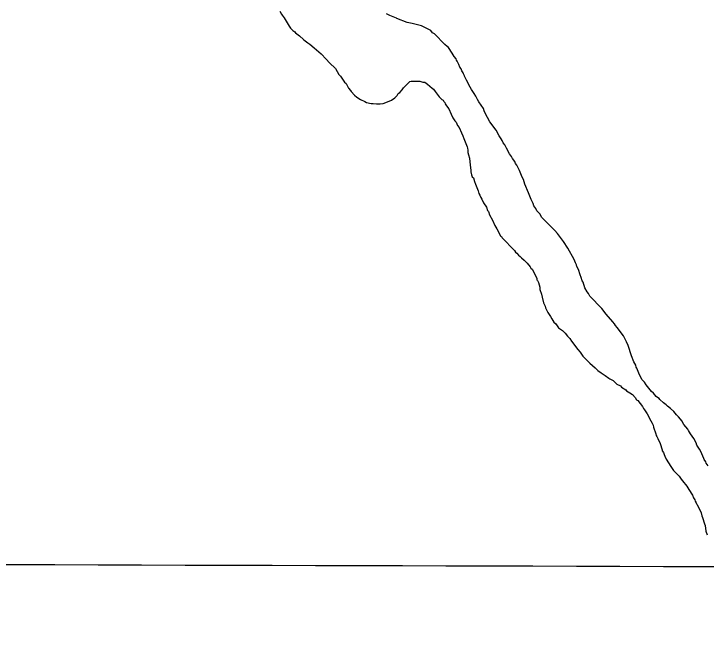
# Model space of a CAD drawing. Extents: x 3172231 to 3210228, y 940198 to 965780.
# Drawn here: x 3177136 to 3177784, y 957779 to 958371 of the extents above; entities that cross this region are included whole.
import ezdxf

# ---------------------------------------------------------------- set-up
doc = ezdxf.new("R2010")
doc.units = 0
doc.layers.add('V-GRID-MAJR', color=7, linetype='Continuous')
doc.layers.add('V-SITE-VEGE', color=7, linetype='Continuous')

msp = doc.modelspace()

# ---------------------------------------------------------------- linework, layer by layer
at = {"layer": 'V-GRID-MAJR'}
msp.add_spline([(3176521.954, 957856.218), (3181737.509, 957841.425), (3186953.067, 957827.391), (3192168.626, 957814.116), (3197384.187, 957801.599), (3202599.75, 957789.841), (3207815.315, 957778.841), (3207815.316, 957778.841)], degree=3, dxfattribs=at)
at = {"layer": 'V-SITE-VEGE'}
for p, q in [((3177384.895, 958373.312), (3177386.329, 958370.377)), ((3177386.329, 958370.377), (3177387.054, 958369.642)), ((3177387.054, 958369.642), (3177388.854, 958367.07)), ((3177487.99, 958369.314), (3177484.717, 958370.805)), ((3177492.719, 958367.448), (3177487.99, 958369.314)), ((3177494.171, 958366.703), (3177492.719, 958367.448)), ((3177388.854, 958367.07), (3177393.532, 958359.363)), ((3177494.533, 958366.336), (3177494.171, 958366.703)), ((3177504.355, 958362.599), (3177494.533, 958366.336)), ((3177508.81, 958361.603), (3177504.355, 958362.599)), ((3177510.27, 958361.589), (3177508.81, 958361.603)), ((3177517.553, 958359.699), (3177510.27, 958361.589)), ((3177393.532, 958359.363), (3177394.976, 958357.526)), ((3177394.976, 958357.526), (3177397.145, 958355.312)), ((3177397.145, 958355.312), (3177398.957, 958353.839)), ((3177526.275, 958355.24), (3177517.553, 958359.699)), ((3177528.079, 958353.035), (3177526.275, 958355.24)), ((3177398.957, 958353.839), (3177399.68, 958353.102)), ((3177399.68, 958353.102), (3177403.305, 958350.149)), ((3177403.305, 958350.149), (3177406.926, 958346.831)), ((3177529.894, 958351.923), (3177528.079, 958353.035)), ((3177539.661, 958341.98), (3177529.894, 958351.923)), ((3177406.926, 958346.831), (3177408.734, 958345.357)), ((3177408.734, 958345.357), (3177411.276, 958343.507)), ((3177411.276, 958343.507), (3177413.088, 958342.395)), ((3177413.088, 958342.395), (3177417.076, 958339.075)), ((3177541.834, 958340.136), (3177539.661, 958341.98)), ((3177417.076, 958339.075), (3177423.592, 958333.177)), ((3177542.923, 958339.395), (3177541.834, 958340.136)), ((3177546.524, 958333.888), (3177542.923, 958339.395)), ((3177423.592, 958333.177), (3177428.297, 958328.389)), ((3177428.297, 958328.389), (3177431.547, 958324.711)), ((3177548.322, 958330.951), (3177546.524, 958333.888)), ((3177550.128, 958328.745), (3177548.322, 958330.951)), ((3177550.48, 958327.283), (3177550.128, 958328.745)), ((3177431.547, 958324.711), (3177436.978, 958319.552)), ((3177551.203, 958326.546), (3177550.48, 958327.283)), ((3177551.556, 958325.081), (3177551.203, 958326.546)), ((3177552.635, 958323.246), (3177551.556, 958325.081)), ((3177553.706, 958320.682), (3177552.635, 958323.246)), ((3177436.978, 958319.552), (3177440.214, 958314.047)), ((3177554.787, 958319.214), (3177553.706, 958320.682)), ((3177555.502, 958317.383), (3177554.787, 958319.214)), ((3177556.579, 958315.546), (3177555.502, 958317.383)), ((3177556.936, 958314.448), (3177556.579, 958315.546)), ((3177440.214, 958314.047), (3177441.66, 958312.208)), ((3177441.66, 958312.208), (3177445.623, 958306.697)), ((3177558.015, 958312.613), (3177556.936, 958314.448)), ((3177558.011, 958312.249), (3177558.015, 958312.613)), ((3177558.732, 958311.147), (3177558.011, 958312.249)), ((3177559.803, 958308.583), (3177558.732, 958311.147)), ((3177445.623, 958306.697), (3177447.073, 958305.589)), ((3177447.073, 958305.589), (3177449.223, 958301.187)), ((3177500.695, 958301.456), (3177506.588, 958307.245)), ((3177506.588, 958307.245), (3177508.05, 958307.598)), ((3177508.05, 958307.598), (3177516.08, 958307.526)), ((3177516.08, 958307.526), (3177518.994, 958306.77)), ((3177518.994, 958306.77), (3177520.819, 958306.754)), ((3177520.819, 958306.754), (3177523.357, 958304.907)), ((3177523.357, 958304.907), (3177527.705, 958301.216)), ((3177563.395, 958301.98), (3177559.803, 958308.583)), ((3177449.223, 958301.187), (3177451.029, 958298.984)), ((3177451.029, 958298.984), (3177451.748, 958297.882)), ((3177451.748, 958297.882), (3177455.005, 958294.566)), ((3177494.789, 958294.212), (3177495.903, 958296.026)), ((3177495.903, 958296.026), (3177497.37, 958297.108)), ((3177497.37, 958297.108), (3177499.583, 958299.643)), ((3177499.583, 958299.643), (3177500.695, 958301.456)), ((3177527.705, 958301.216), (3177528.79, 958300.112)), ((3177528.79, 958300.112), (3177530.594, 958297.905)), ((3177530.594, 958297.905), (3177534.203, 958293.129)), ((3177564.468, 958299.78), (3177563.395, 958301.98)), ((3177566.991, 958296.106), (3177564.468, 958299.78)), ((3177568.429, 958293.538), (3177566.991, 958296.106)), ((3177455.005, 958294.566), (3177457.178, 958292.723)), ((3177457.178, 958292.723), (3177460.446, 958290.503)), ((3177460.446, 958290.503), (3177464.44, 958288.641)), ((3177482.679, 958287.019), (3177489.64, 958289.876)), ((3177489.64, 958289.876), (3177492.579, 958292.041)), ((3177492.579, 958292.041), (3177494.789, 958294.212)), ((3177534.203, 958293.129), (3177536.734, 958290.55)), ((3177536.734, 958290.55), (3177537.824, 958289.811)), ((3177537.824, 958289.811), (3177538.543, 958288.709)), ((3177570.227, 958290.601), (3177568.429, 958293.538)), ((3177571.302, 958288.402), (3177570.227, 958290.601)), ((3177464.44, 958288.641), (3177466.256, 958287.529)), ((3177466.256, 958287.529), (3177470.631, 958286.761)), ((3177470.631, 958286.761), (3177472.456, 958286.745)), ((3177472.456, 958286.745), (3177475.374, 958286.354)), ((3177475.374, 958286.354), (3177479.022, 958286.321)), ((3177479.022, 958286.321), (3177481.582, 958286.663)), ((3177481.582, 958286.663), (3177482.679, 958287.019)), ((3177538.543, 958288.709), (3177539.628, 958287.603)), ((3177539.628, 958287.603), (3177539.984, 958286.505)), ((3177539.984, 958286.505), (3177541.062, 958284.67)), ((3177541.062, 958284.67), (3177543.228, 958281.731)), ((3177575.628, 958282.157), (3177571.302, 958288.402)), ((3177543.228, 958281.731), (3177545.371, 958276.601)), ((3177545.371, 958276.601), (3177547.167, 958273.3)), ((3177576.338, 958279.962), (3177575.628, 958282.157)), ((3177577.414, 958277.762), (3177576.338, 958279.962)), ((3177581.721, 958269.693), (3177577.414, 958277.762)), ((3177547.167, 958273.3), (3177548.965, 958270.363)), ((3177548.965, 958270.363), (3177550.05, 958269.259)), ((3177550.05, 958269.259), (3177551.48, 958265.962)), ((3177551.48, 958265.962), (3177552.924, 958264.121)), ((3177552.924, 958264.121), (3177555.072, 958259.357)), ((3177587.49, 958261.612), (3177581.721, 958269.693)), ((3177555.072, 958259.357), (3177556.506, 958256.424)), ((3177590.363, 958256.473), (3177587.49, 958261.612)), ((3177556.506, 958256.424), (3177557.214, 958253.862)), ((3177557.214, 958253.862), (3177560.43, 958246.168)), ((3177592.161, 958253.539), (3177590.363, 958256.473)), ((3177593.245, 958252.068), (3177592.161, 958253.539)), ((3177594.32, 958249.869), (3177593.245, 958252.068)), ((3177560.43, 958246.168), (3177560.78, 958244.706)), ((3177560.78, 958244.706), (3177561.13, 958242.879)), ((3177595.764, 958248.03), (3177594.32, 958249.869)), ((3177597.193, 958244.732), (3177595.764, 958248.03)), ((3177600.069, 958239.596), (3177597.193, 958244.732)), ((3177561.13, 958242.879), (3177561.109, 958240.687)), ((3177561.109, 958240.687), (3177561.82, 958238.492)), ((3177561.82, 958238.492), (3177562.525, 958235.565)), ((3177601.871, 958237.026), (3177600.069, 958239.596)), ((3177562.525, 958235.565), (3177563.194, 958228.987)), ((3177602.948, 958235.191), (3177601.871, 958237.026)), ((3177605.113, 958232.252), (3177602.948, 958235.191)), ((3177605.825, 958230.419), (3177605.113, 958232.252)), ((3177563.194, 958228.987), (3177563.882, 958224.238)), ((3177606.909, 958228.948), (3177605.825, 958230.419)), ((3177609.418, 958223.816), (3177606.909, 958228.948)), ((3177563.882, 958224.238), (3177563.868, 958222.778)), ((3177563.868, 958222.778), (3177564.573, 958219.849)), ((3177564.573, 958219.849), (3177565.287, 958218.018)), ((3177565.287, 958218.018), (3177566.373, 958216.914)), ((3177611.916, 958217.588), (3177609.418, 958223.816)), ((3177566.373, 958216.914), (3177567.438, 958213.619)), ((3177567.438, 958213.619), (3177568.144, 958211.057)), ((3177613.358, 958215.384), (3177611.916, 958217.588)), ((3177614.413, 958210.996), (3177613.358, 958215.384)), ((3177568.144, 958211.057), (3177570.645, 958204.829)), ((3177617.991, 958202.933), (3177614.413, 958210.996)), ((3177570.645, 958204.829), (3177571.351, 958202.267)), ((3177571.351, 958202.267), (3177572.433, 958200.799)), ((3177572.433, 958200.799), (3177573.143, 958198.601)), ((3177573.143, 958198.601), (3177574.225, 958197.133)), ((3177620.489, 958196.705), (3177617.991, 958202.933)), ((3177574.225, 958197.133), (3177575.652, 958193.469)), ((3177575.652, 958193.469), (3177578.536, 958189.428)), ((3177622.279, 958193.039), (3177620.489, 958196.705)), ((3177622.992, 958190.841), (3177622.279, 958193.039)), ((3177578.536, 958189.428), (3177579.605, 958186.497)), ((3177579.605, 958186.497), (3177580.326, 958185.398)), ((3177624.794, 958188.271), (3177622.992, 958190.841)), ((3177625.869, 958186.071), (3177624.794, 958188.271)), ((3177626.955, 958184.965), (3177625.869, 958186.071)), ((3177580.326, 958185.398), (3177581.395, 958182.467)), ((3177581.395, 958182.467), (3177584.268, 958177.331)), ((3177628.399, 958183.13), (3177626.955, 958184.965)), ((3177630.559, 958179.825), (3177628.399, 958183.13)), ((3177642.497, 958167.67), (3177630.559, 958179.825)), ((3177584.268, 958177.331), (3177586.412, 958172.2)), ((3177586.412, 958172.2), (3177588.211, 958169.266)), ((3177588.211, 958169.266), (3177591.803, 958162.663)), ((3177645.024, 958164.727), (3177642.497, 958167.67)), ((3177591.803, 958162.663), (3177592.526, 958161.925)), ((3177592.526, 958161.925), (3177593.247, 958160.822)), ((3177593.247, 958160.822), (3177604.822, 958149.039)), ((3177650.8, 958157.377), (3177645.024, 958164.727)), ((3177654.758, 958151.135), (3177650.8, 958157.377)), ((3177604.822, 958149.039), (3177605.899, 958147.204)), ((3177605.899, 958147.204), (3177606.989, 958146.465)), ((3177660.868, 958140.493), (3177654.758, 958151.135)), ((3177606.989, 958146.465), (3177608.433, 958144.626)), ((3177608.433, 958144.626), (3177610.243, 958143.151)), ((3177610.243, 958143.151), (3177611.328, 958142.046)), ((3177611.328, 958142.046), (3177613.866, 958139.834)), ((3177661.935, 958137.2), (3177660.868, 958140.493)), ((3177613.866, 958139.834), (3177616.758, 958136.887)), ((3177616.758, 958136.887), (3177619.649, 958133.575)), ((3177663.014, 958135.365), (3177661.935, 958137.2)), ((3177663.364, 958133.903), (3177663.014, 958135.365)), ((3177664.8, 958130.97), (3177663.364, 958133.903)), ((3177619.649, 958133.575), (3177620.004, 958132.477)), ((3177620.004, 958132.477), (3177621.454, 958131.369)), ((3177621.454, 958131.369), (3177624.327, 958126.233)), ((3177666.217, 958126.21), (3177664.8, 958130.97)), ((3177624.327, 958126.233), (3177625.757, 958122.569)), ((3177625.757, 958122.569), (3177625.746, 958121.475)), ((3177625.746, 958121.475), (3177626.469, 958120.738)), ((3177626.469, 958120.738), (3177627.182, 958118.907)), ((3177667.288, 958123.646), (3177666.217, 958126.21)), ((3177668.355, 958120.351), (3177667.288, 958123.646)), ((3177627.182, 958118.907), (3177628.601, 958114.514)), ((3177628.601, 958114.514), (3177628.585, 958112.325)), ((3177669.074, 958119.249), (3177668.355, 958120.351)), ((3177670.849, 958113.759), (3177669.074, 958119.249)), ((3177628.585, 958112.325), (3177630.006, 958107.932)), ((3177630.006, 958107.932), (3177630.709, 958105.005)), ((3177673.004, 958110.089), (3177670.849, 958113.759)), ((3177674.089, 958108.618), (3177673.004, 958110.089)), ((3177675.525, 958106.052), (3177674.089, 958108.618)), ((3177630.709, 958105.005), (3177632.124, 958099.881)), ((3177686.74, 958094.634), (3177675.525, 958106.052)), ((3177632.124, 958099.881), (3177633.551, 958096.582)), ((3177633.551, 958096.582), (3177633.906, 958095.12)), ((3177633.906, 958095.12), (3177636.056, 958090.721)), ((3177636.056, 958090.721), (3177638.577, 958087.049)), ((3177690.707, 958089.123), (3177686.74, 958094.634)), ((3177696.849, 958082.133), (3177690.707, 958089.123)), ((3177638.577, 958087.049), (3177639.654, 958084.849)), ((3177639.654, 958084.849), (3177641.815, 958081.544)), ((3177698.657, 958080.292), (3177696.849, 958082.133)), ((3177641.815, 958081.544), (3177643.625, 958080.067)), ((3177643.625, 958080.067), (3177646.149, 958076.395)), ((3177646.149, 958076.395), (3177649.778, 958073.808)), ((3177699.372, 958078.457), (3177698.657, 958080.292)), ((3177701.18, 958076.618), (3177699.372, 958078.457)), ((3177706.952, 958068.901), (3177701.18, 958076.618)), ((3177649.778, 958073.808), (3177652.309, 958071.23)), ((3177652.309, 958071.23), (3177654.476, 958068.653)), ((3177708.029, 958067.066), (3177706.952, 958068.901)), ((3177654.476, 958068.653), (3177656.645, 958066.444)), ((3177656.645, 958066.444), (3177658.082, 958063.875)), ((3177658.082, 958063.875), (3177664.218, 958056.157)), ((3177709.823, 958063.398), (3177708.029, 958067.066)), ((3177711.248, 958059.736), (3177709.823, 958063.398)), ((3177664.218, 958056.157), (3177666.387, 958053.58)), ((3177714.449, 958050.217), (3177711.248, 958059.736)), ((3177666.387, 958053.58), (3177668.908, 958049.908)), ((3177668.908, 958049.908), (3177675.419, 958043.281)), ((3177716.587, 958044.358), (3177714.449, 958050.217)), ((3177675.419, 958043.281), (3177680.489, 958038.853)), ((3177718.386, 958041.423), (3177716.587, 958044.358)), ((3177680.489, 958038.853), (3177683.023, 958036.277)), ((3177718.734, 958039.594), (3177718.386, 958041.423)), ((3177719.455, 958038.493), (3177718.734, 958039.594)), ((3177721.953, 958032.265), (3177719.455, 958038.493)), ((3177683.023, 958036.277), (3177685.923, 958034.061)), ((3177685.923, 958034.061), (3177687.014, 958033.686)), ((3177687.014, 958033.686), (3177689.916, 958031.834)), ((3177689.916, 958031.834), (3177693.179, 958029.25)), ((3177724.466, 958027.497), (3177721.953, 958032.265)), ((3177693.179, 958029.25), (3177694.266, 958028.511)), ((3177694.266, 958028.511), (3177697.174, 958027.024)), ((3177697.174, 958027.024), (3177700.795, 958023.706)), ((3177700.795, 958023.706), (3177704.064, 958021.85)), ((3177726.637, 958025.287), (3177724.466, 958027.497)), ((3177728.077, 958023.083), (3177726.637, 958025.287)), ((3177704.064, 958021.85), (3177705.149, 958020.747)), ((3177705.149, 958020.747), (3177709.141, 958018.156)), ((3177709.141, 958018.156), (3177709.866, 958017.419)), ((3177709.866, 958017.419), (3177712.768, 958015.569)), ((3177733.131, 958016.833), (3177728.077, 958023.083)), ((3177712.768, 958015.569), (3177715.307, 958013.72)), ((3177715.307, 958013.72), (3177717.839, 958011.141)), ((3177717.839, 958011.141), (3177719.279, 958008.94)), ((3177734.94, 958014.992), (3177733.131, 958016.833)), ((3177737.469, 958012.047), (3177734.94, 958014.992)), ((3177738.919, 958010.941), (3177737.469, 958012.047)), ((3177740.373, 958010.197), (3177738.919, 958010.941)), ((3177719.279, 958008.94), (3177720.368, 958008.199)), ((3177720.368, 958008.199), (3177724.7, 958002.683)), ((3177741.092, 958009.098), (3177740.373, 958010.197)), ((3177744.35, 958006.146), (3177741.092, 958009.098)), ((3177746.89, 958004.299), (3177744.35, 958006.146)), ((3177748.338, 958002.827), (3177746.89, 958004.299)), ((3177724.7, 958002.683), (3177725.777, 958000.85)), ((3177725.777, 958000.85), (3177726.494, 957999.384)), ((3177726.494, 957999.384), (3177727.937, 957997.547)), ((3177727.937, 957997.547), (3177729.017, 957995.712)), ((3177750.871, 958000.613), (3177748.338, 958002.827)), ((3177754.133, 957998.028), (3177750.871, 958000.613)), ((3177756.661, 957994.721), (3177754.133, 957998.028)), ((3177729.017, 957995.712), (3177732.609, 957989.107)), ((3177758.467, 957992.879), (3177756.661, 957994.721)), ((3177760.273, 957990.674), (3177758.467, 957992.879)), ((3177732.609, 957989.107), (3177733.682, 957986.912)), ((3177733.682, 957986.912), (3177734.761, 957985.075)), ((3177734.761, 957985.075), (3177735.11, 957983.246)), ((3177761.723, 957989.199), (3177760.273, 957990.674)), ((3177763.515, 957985.9), (3177761.723, 957989.199)), ((3177767.128, 957981.486), (3177763.515, 957985.9)), ((3177735.11, 957983.246), (3177735.824, 957981.415)), ((3177735.824, 957981.415), (3177736.531, 957978.853)), ((3177736.531, 957978.853), (3177737.246, 957977.022)), ((3177767.845, 957980.02), (3177767.128, 957981.486)), ((3177769.643, 957977.083), (3177767.845, 957980.02)), ((3177737.246, 957977.022), (3177737.596, 957975.557)), ((3177737.596, 957975.557), (3177738.317, 957974.456)), ((3177738.317, 957974.456), (3177739.027, 957972.627)), ((3177739.027, 957972.627), (3177741.178, 957967.859)), ((3177772.887, 957972.674), (3177769.643, 957977.083)), ((3177775.041, 957968.639), (3177772.887, 957972.674)), ((3177741.178, 957967.859), (3177743.316, 957962)), ((3177775.752, 957966.444), (3177775.041, 957968.639)), ((3177778.275, 957962.77), (3177775.752, 957966.444)), ((3177743.316, 957962), (3177743.306, 957960.904)), ((3177743.306, 957960.904), (3177744.387, 957959.436)), ((3177744.387, 957959.436), (3177745.102, 957957.605)), ((3177779.35, 957960.57), (3177778.275, 957962.77)), ((3177782.212, 957953.974), (3177779.35, 957960.57)), ((3177745.102, 957957.605), (3177745.819, 957956.138)), ((3177745.819, 957956.138), (3177746.888, 957953.208)), ((3177746.888, 957953.208), (3177751.205, 957946.236)), ((3177782.568, 957952.876), (3177782.212, 957953.974)), ((3177784.008, 957950.672), (3177782.568, 957952.876)), ((3177751.205, 957946.236), (3177752.649, 957944.395)), ((3177784.362, 957949.572), (3177784.008, 957950.672)), ((3177786.164, 957947.002), (3177784.362, 957949.572)), ((3177752.649, 957944.395), (3177753.728, 957942.56)), ((3177753.728, 957942.56), (3177755.178, 957941.452)), ((3177755.178, 957941.452), (3177759.155, 957937.401)), ((3177759.155, 957937.401), (3177760.955, 957934.464)), ((3177760.955, 957934.464), (3177762.401, 957932.992)), ((3177762.401, 957932.992), (3177766.37, 957927.845)), ((3177766.37, 957927.845), (3177768.17, 957924.91)), ((3177768.17, 957924.91), (3177771.773, 957919.401)), ((3177771.773, 957919.401), (3177772.477, 957916.841)), ((3177772.477, 957916.841), (3177773.921, 957915.002)), ((3177773.921, 957915.002), (3177774.276, 957913.905)), ((3177774.276, 957913.905), (3177774.994, 957912.438)), ((3177774.994, 957912.438), (3177775.349, 957911.34)), ((3177775.349, 957911.34), (3177776.072, 957910.603)), ((3177776.072, 957910.603), (3177779.654, 957902.907)), ((3177779.654, 957902.907), (3177780.356, 957899.978)), ((3177780.356, 957899.978), (3177781.077, 957898.514)), ((3177781.077, 957898.514), (3177782.846, 957892.657)), ((3177782.846, 957892.657), (3177783.563, 957891.19)), ((3177783.563, 957891.19), (3177784.245, 957885.708)), ((3177784.245, 957885.708), (3177785.312, 957882.414))]:
    msp.add_line(p, q, dxfattribs=at)

doc.saveas('drawing.dxf')
